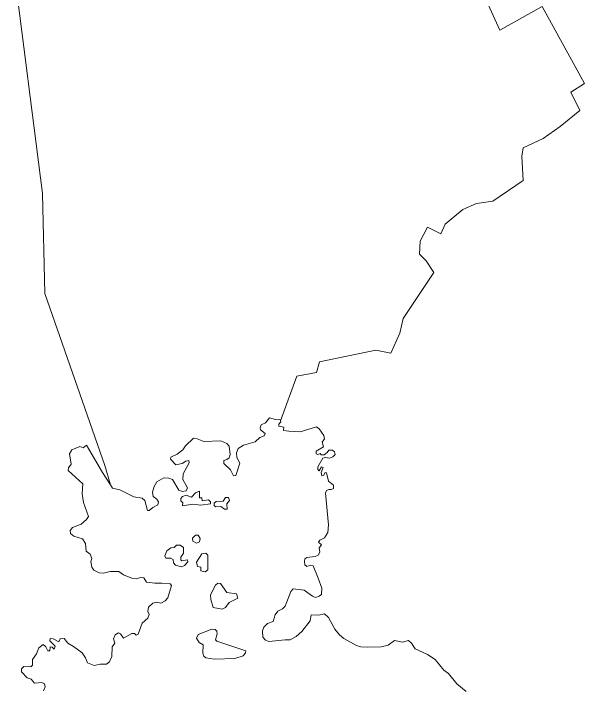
# Model space of a CAD drawing. Extents: x 369010 to 735936, y 6377141 to 6616555.
# Drawn here: x 438582 to 440438, y 6471328 to 6473518 of the extents above; entities that cross this region are included whole.
import ezdxf

# ---------------------------------------------------------------- set-up
doc = ezdxf.new("R2010")
doc.units = 0
doc.header["$LTSCALE"] = 40
doc.layers.add('3', color=7, linetype='Continuous', lineweight=13)

msp = doc.modelspace()

# ---------------------------------------------------------------- linework, layer by layer
at = {"layer": '3'}
for points in [[(439074.83, 6471609.51), (439084.1, 6471619.61), (439095.85, 6471659.66), (439091.22, 6471665.12), (439064.08, 6471667.11), (439042.06, 6471667.11), (439015.25, 6471670.91), (439015.09, 6471670.91), (439006.32, 6471684.32), (438995.39, 6471685.64), (438981.49, 6471681.01), (438968.91, 6471682.66), (438939.78, 6471694.41), (438925.05, 6471705.01), (438896.92, 6471705.5), (438874.57, 6471699.55), (438860.67, 6471701.2), (438843.13, 6471709.14), (438836.67, 6471719.74), (438833.36, 6471737.78), (438836.67, 6471747.05), (438831.71, 6471761.77), (438818.47, 6471771.54), (438815.99, 6471796.7), (438806.72, 6471811.1), (438778.42, 6471819.54), (438767.99, 6471829.13), (438766.67, 6471838.4), (438774.28, 6471848.5), (438802.08, 6471858.59), (438820.12, 6471874.65), (438826.41, 6471884.25), (438810.03, 6471929.76), (438805.23, 6471957.9), (438808.21, 6471989.51), (438760.21, 6472033.2), (438761.37, 6472041.97), (438769.81, 6472053.39), (438764.02, 6472087.98), (438771.8, 6472100.89), (438798.28, 6472110.99), (438809.2, 6472106.85), (438819.3, 6472116.12), (438871.26, 6472026.42), (438898.08, 6471987.03), (438879.37, 6472049.09), (438684.24, 6472608.82), (438676.63, 6472933.21), (438582.29, 6473672.52)], [(438582.29, 6473672.52), (438676.63, 6472933.21), (438684.24, 6472608.82), (438879.37, 6472049.09), (438898.08, 6471987.03), (438904.53, 6471975.61), (438927.54, 6471970.14), (438973.21, 6471947.3), (439001.02, 6471943.66), (439008.96, 6471936.38), (439017.9, 6471903.61), (439023.36, 6471903.28), (439035.11, 6471912.88), (439051.5, 6471921.32), (439053.15, 6471931.42), (439048.19, 6471940.68), (439036.27, 6471948.63), (439034.62, 6471963.36), (439040.08, 6471981.9), (439048.52, 6471996.63), (439070.7, 6472009.2), (439087.08, 6472008.87), (439098.83, 6472003.74), (439119.35, 6471969.32), (439132.1, 6471964.68), (439143.35, 6471967.5), (439147.99, 6471976.76), (439132.93, 6472004.24), (439134.08, 6472022.28), (439153.12, 6472058.03), (439152.62, 6472065.64), (439142.19, 6472063.99), (439130.44, 6472056.37), (439109.76, 6472051.24), (439092.87, 6472070.61), (439093.37, 6472076.89), (439114.72, 6472086.16), (439132.93, 6472100.89), (439141.37, 6472113.97), (439167.85, 6472138.46), (439179.76, 6472136.31), (439201.28, 6472127.54), (439255.9, 6472129.19), (439275.26, 6472121.58), (439283.7, 6472112.31), (439286.68, 6472085), (439283.2, 6472074.41), (439275.76, 6472068.62), (439265.99, 6472065.97), (439266.49, 6472055.54), (439287.51, 6472035.35), (439297.44, 6472015.99), (439304.55, 6472016.82)], [(439304.55, 6472016.82), (439317.63, 6472057.53), (439307.86, 6472076.07), (439307.04, 6472090.47), (439312.5, 6472104.37), (439329.54, 6472115.62), (439367.78, 6472126.21), (439382.51, 6472140.94), (439396.91, 6472146.41), (439399.88, 6472154.02), (439385.15, 6472164.94), (439383.83, 6472172.06), (439387.64, 6472181.66), (439401.54, 6472188.11), (439414.94, 6472204.83), (439434.31, 6472198.54), (439449.37, 6472198.21), (439450.2, 6472194.73), (439503.49, 6472340.21), (439567.37, 6472351.96), (439576.48, 6472385.89), (439760.52, 6472423.79), (439808.68, 6472414.69), (439838.47, 6472479.23), (439848.9, 6472527.56), (439948.2, 6472676.35), (439923.37, 6472714.25), (439902.52, 6472736.43), (439903.68, 6472778.13), (439928.5, 6472823.81), (439971.53, 6472801.64), (439985.93, 6472833.08), (440043.36, 6472881.24), (440087.72, 6472900.94), (440139.85, 6472908.72), (440238.99, 6472975.91), (440235.02, 6473054.36), (440238.99, 6473081.67), (440304.2, 6473111.79), (440358.98, 6473150.85), (440423.03, 6473203.15), (440394.07, 6473262.57), (440438.42, 6473290.04), (440300.23, 6473540.61), (440163.19, 6473463.65), (440076.63, 6473655.47)], [(440076.63, 6473655.47), (440163.19, 6473463.65), (440300.23, 6473540.61), (440438.42, 6473290.04)], [(440438.42, 6473290.04), (440394.07, 6473262.57), (440423.03, 6473203.15), (440358.98, 6473150.85), (440304.2, 6473111.79), (440238.99, 6473081.67), (440235.02, 6473054.36), (440238.99, 6472975.91), (440139.85, 6472908.72), (440087.72, 6472900.94), (440043.36, 6472881.24), (439985.93, 6472833.08), (439971.53, 6472801.64), (439928.5, 6472823.81), (439903.68, 6472778.13), (439902.52, 6472736.43), (439923.37, 6472714.25), (439948.2, 6472676.35), (439848.9, 6472527.56), (439838.47, 6472479.23), (439808.68, 6472414.69), (439760.52, 6472423.79), (439576.48, 6472385.89), (439567.37, 6472351.96), (439503.49, 6472340.21), (439450.2, 6472194.73), (439451.19, 6472190.93), (439444.9, 6472183.81), (439445.23, 6472177.02), (439461.29, 6472174.54), (439459.63, 6472163.62), (439477.67, 6472160.64), (439514.41, 6472159.48), (439567.04, 6472175.04), (439575.48, 6472168.25), (439590.54, 6472147.23), (439593.19, 6472134.66), (439585.91, 6472126.21), (439590.21, 6472109.83), (439566.55, 6472096.26), (439566.55, 6472086.99), (439572.01, 6472085), (439579.62, 6472088.31), (439582.1, 6472084.51), (439592.2, 6472084.51), (439601.47, 6472091.62), (439607.43, 6472099.24), (439619.18, 6472099.24), (439625.96, 6472093.78), (439627.62, 6472085.34), (439620.5, 6472077.39), (439609.91, 6472073.58), (439596.5, 6472075.74), (439588.06, 6472073.58), (439572.01, 6472045.78), (439572.01, 6472037.01), (439575.48, 6472032.37), (439583.92, 6472045.45), (439588.89, 6472043.3), (439582.6, 6472026.42), (439584.42, 6472015.49), (439590.38, 6472017.15), (439595.84, 6472026.91), (439599.65, 6472025.26), (439605.94, 6471999.11), (439622.82, 6471986.03), (439622.82, 6471975.11), (439614.38, 6471971.3), (439606.93, 6471972.13), (439599.48, 6471968.49), (439596.5, 6471959.55), (439606.6, 6471856.44), (439604.12, 6471832.45), (439592.7, 6471814.9), (439578.46, 6471806.79), (439573.83, 6471800.17), (439583.1, 6471792.06), (439575.81, 6471781.64), (439577.97, 6471768.06), (439573, 6471758.46), (439563.07, 6471753.83), (439536.09, 6471750.52), (439529.31, 6471745.89), (439528.15, 6471737.45), (439529.8, 6471727.35), (439536.09, 6471721.89), (439546.69, 6471725.69), (439555.95, 6471723.54), (439573.17, 6471683.99), (439584.09, 6471651.22), (439583.59, 6471631.03), (439576.15, 6471624.74), (439563.9, 6471621.26), (439553.8, 6471624.74), (439527.32, 6471644.93), (439491.08, 6471649.4), (439483.79, 6471639.8), (439465.26, 6471593.13), (439456.32, 6471583.86), (439441.59, 6471576.74)], [(438679.45, 6471317.89), (438685.73, 6471330.64), (438683.25, 6471340.57), (438674.81, 6471345.2), (438650.81, 6471342.72), (438640.22, 6471355.79), (438626.48, 6471359.93), (438607.95, 6471379.3), (438607.95, 6471389.06), (438616.39, 6471396.18), (438638.23, 6471395.35), (438644.03, 6471401.31), (438644.03, 6471419.35), (438657.6, 6471437.39), (438664.22, 6471457.58), (438678.45, 6471468.17), (438687.22, 6471460.56), (438694.34, 6471447.98), (438700.3, 6471447.98), (438701.95, 6471460.56), (438707.75, 6471459.73), (438715.03, 6471453.44), (438717.84, 6471463.04), (438700.63, 6471479.92), (438701.13, 6471487.53), (438711.55, 6471486.21), (438711.72, 6471486.21), (438730.09, 6471476.61), (438730.09, 6471476.61), (438733.73, 6471486.71), (438746.81, 6471487.53), (438758.89, 6471471.98), (438777.42, 6471461.88), (438805.23, 6471440.86), (438816.15, 6471424.31), (438823.27, 6471408.75), (438845.11, 6471399.49), (438864.48, 6471404.62), (438885.17, 6471404.62), (438894.1, 6471411.4), (438902.21, 6471428.95), (438903.04, 6471460.56), (438911.81, 6471472.31), (438907.68, 6471486.21), (438913.14, 6471499.78), (438924.06, 6471505.57), (438929.85, 6471502.26), (438939.62, 6471488.69), (438966.59, 6471503.42), (438975.7, 6471503.92), (438981.32, 6471497.96), (438987.61, 6471501.44), (439000.52, 6471537.52), (439019.06, 6471553.57), (439023.69, 6471565.32), (439019.06, 6471575.09), (439021.71, 6471589.32), (439035.28, 6471601.9), (439047.03, 6471605.7), (439061.43, 6471602.73), (439074.83, 6471609.51)], [(439441.59, 6471576.74), (439432.82, 6471564), (439426.53, 6471542.65), (439407.99, 6471535.86), (439396.57, 6471524.11), (439391.61, 6471512.69), (439392.93, 6471491.67), (439401.04, 6471482.4), (439412.79, 6471478.27), (439465.09, 6471482.9), (439481.48, 6471483.73), (439500.84, 6471494.15), (439519.21, 6471510.21), (439546.19, 6471544.63), (439549.5, 6471564.99), (439575.15, 6471563.17), (439592.7, 6471567.8), (439606.6, 6471555.72), (439626.79, 6471517.82), (439641.52, 6471499.62), (439655.75, 6471487.53), (439697.79, 6471465.19), (439711.86, 6471461.05), (439731.72, 6471459.23), (439777.56, 6471461.05), (439799.91, 6471465.69), (439821.26, 6471481.25), (439847.24, 6471475.78), (439866.61, 6471480.75), (439876.2, 6471472.8), (439888.45, 6471454.27), (439927.68, 6471435.73), (439952.5, 6471419.35), (439980.8, 6471384.92), (439996.69, 6471373.5), (440023.83, 6471340.73), (440053.29, 6471315.08)]]:
    msp.add_lwpolyline(points, dxfattribs=at)
for points in [[(439186.88, 6471966.34), (439174.3, 6471960.88), (439161.23, 6471946.48), (439144.01, 6471953.26), (439131.44, 6471948.63), (439126.8, 6471942.34), (439126.31, 6471934.4), (439132.26, 6471928.44), (439131.77, 6471918.34), (439165.53, 6471923.47), (439191.51, 6471920.49), (439222.3, 6471924.63), (439222.63, 6471931.42), (439216.01, 6471938.53), (439195.82, 6471935.22), (439194.16, 6471944.82), (439187.38, 6471944.82)], [(439276.91, 6471907.42), (439276.09, 6471925.13), (439284.53, 6471936.38), (439280.72, 6471945.65), (439271.95, 6471945.32), (439263.51, 6471933.9), (439240.83, 6471932.24), (439234.88, 6471927.61), (439234.88, 6471920), (439238.68, 6471915.36), (439256.39, 6471916.19), (439268.64, 6471907.42)], [(439182.41, 6471823.18), (439173.47, 6471823.18), (439163.88, 6471813.08), (439165.03, 6471803.48), (439177.28, 6471797.52), (439186.55, 6471801.33), (439188.7, 6471812.75)], [(439128.13, 6471720.56), (439138.55, 6471724.37), (439148.65, 6471736.95), (439148.32, 6471743.24), (439129.78, 6471739.93), (439125.97, 6471742.91), (439126.31, 6471751.68), (439134.75, 6471764.42), (439134.42, 6471783.29), (439123.82, 6471790.9), (439112.07, 6471791.23), (439104.96, 6471783.62), (439093.54, 6471781.64), (439080.46, 6471771.87), (439074.67, 6471756.31), (439077.65, 6471748.37), (439093.54, 6471748.37), (439101.15, 6471743.73), (439102.47, 6471733.64), (439109.09, 6471726.03)], [(439207.57, 6471765.25), (439194.16, 6471762.27), (439177.28, 6471735.29), (439180.59, 6471721.06), (439191.51, 6471719.74), (439191.51, 6471707.49), (439205.42, 6471703.68), (439214.35, 6471710.14), (439213.86, 6471758.46)], [(439260.36, 6471582.53), (439271.78, 6471588.49), (439283.04, 6471604.55), (439311.67, 6471619.11), (439307.53, 6471633.01), (439275.59, 6471636.49), (439255.4, 6471666.78), (439246.96, 6471667.6), (439238.52, 6471660.82), (439222.46, 6471629.37), (439223.79, 6471614.64), (439231.73, 6471588.82)], [(439227.26, 6471517.82), (439182.41, 6471500.94), (439177.28, 6471488.36), (439186.05, 6471474.46), (439199.13, 6471466.52), (439197.47, 6471439.87), (439201.28, 6471429.77), (439207.57, 6471424.81), (439236.2, 6471420.17), (439301.41, 6471422.66), (439328.39, 6471431.1), (439336.66, 6471440.86), (439337.99, 6471447.15), (439242.99, 6471479.43), (439238.68, 6471483.73), (439244.64, 6471502.6), (439243.81, 6471511.04), (439237.36, 6471516.99)]]:
    msp.add_lwpolyline(points, close=True, dxfattribs=at)

doc.saveas('drawing.dxf')
